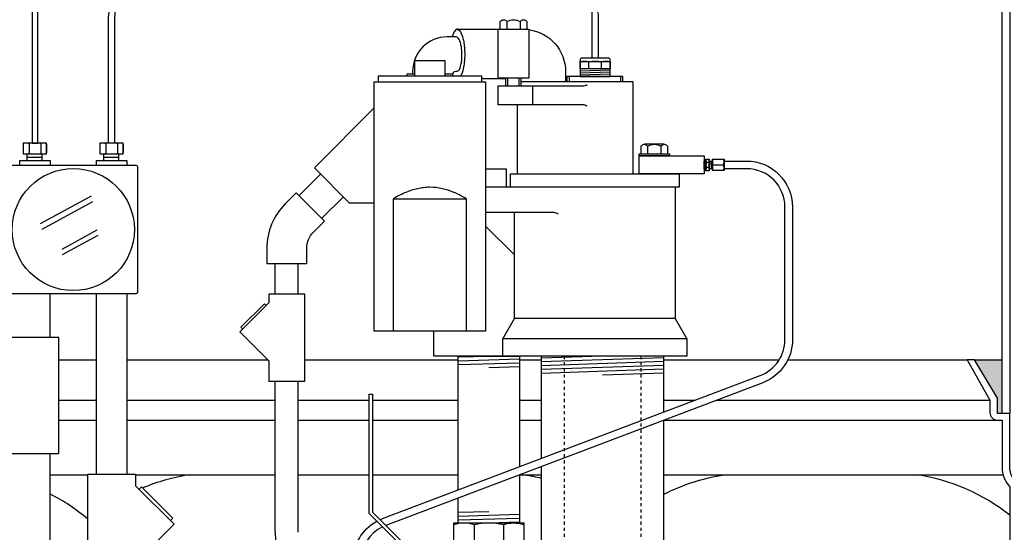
# Model space of a CAD drawing. Extents: x -169 to 6736, y -208 to 3022.
# Tile 500 of 656: x 5951 to 5983, y 376 to 393. Entities that reach past the tile are written whole.
import ezdxf

# ---------------------------------------------------------------- set-up
doc = ezdxf.new("R2010")
doc.units = 0
doc.header["$MEASUREMENT"] = 0
doc.header["$PDSIZE"] = 1
doc.linetypes.add('HIDDEN5', pattern=[0.05, 0.025, -0.025])
doc.layers.get('DEFPOINTS').update_dxf_attribs({"linetype": 'CONTINUOUS'})
for name, color, linetype in [('CONDUIT', 2, 'CONTINUOUS'), ('COPPER-TUBING', 2, 'CONTINUOUS'), ('DIM', 3, 'CONTINUOUS'), ('FRP-SUMP', 2, 'CONTINUOUS'), ('GALV-2-PIPE', 3, 'CONTINUOUS'), ('GALV-2-VALVE', 3, 'CONTINUOUS'), ('GALV-4-PIPE', 4, 'CONTINUOUS'), ('J-BOX', 2, 'CONTINUOUS'), ('PEAGRAVEL-HATCH', 3, 'CONTINUOUS'), ('PROBE', 2, 'CONTINUOUS'), ('SUB-PUMP', 4, 'CONTINUOUS')]:
    doc.layers.add(name, color=color, linetype=linetype)
doc.styles.add('SIMPLEX', font='simplex')
doc.dimstyles.new('DIM64', dxfattribs={"dimscale": 64, "dimtxt": 0.09375, "dimasz": 0.09375, "dimexe": 0.0625, "dimexo": 0.0625, "dimgap": 0.046875, "dimtad": 1, "dimdec": 4, "dimzin": 3, "dimdsep": 46, "dimlunit": 4, "dimtxsty": 'SIMPLEX', "dimcen": 0, "dimclrd": 256, "dimclre": 256, "dimclrt": 256, "dimadec": 0, "dimazin": 0, "dimtfac": 1, "dimtdec": 4, "dimtmove": 0, "dimatfit": 3, "dimfxl": 1, "dimfrac": 2, "dimtolj": 1, "dimtzin": 0, "dimarcsym": 0})

# ---------------------------------------------------------------- blocks, each defined once
blk = doc.blocks.new('A$C42A40330')
at = {"layer": 'GALV-2-VALVE', "color": 7, "linetype": 'Continuous'}
for p, q in [((-0.474, 4.274), (-0.474, 3.654)), ((0.474, 4.274), (0.474, 3.654)), ((2.05, 2.304), (2.045, 2.026)), ((2.064, 2.304), (2.059, 2.026)), ((-0.474, 0.056), (-0.474, 0.676)), ((0.474, 0.056), (0.474, 0.676))]:
    blk.add_line(p, q, dxfattribs=at)
at = {"layer": 'GALV-2-VALVE', "color": 2, "linetype": 'Continuous'}
for p, q in [((-1.369, 3.195), (1.369, 3.195)), ((1.806, 2.237), (2.037, 2.237)), ((1.806, 2.093), (2.037, 2.093)), ((-1.369, 1.135), (1.369, 1.135))]:
    blk.add_line(p, q, dxfattribs=at)
at = {"layer": 'GALV-2-VALVE', "linetype": 'Continuous'}
blk.add_line((1.806, 1.777), (1.682, 1.777), dxfattribs=at)
for points in [[(1.806, 1.777), (1.806, 2.553), (3.894, 4.641), (3.894, 8.535), (3.785, 8.535), (3.785, 4.686), (1.682, 2.584), (1.682, 1.777)], [(-1.147, 0.732), (1.147, 0.732), (1.147, 0), (-1.147, 0)]]:
    blk.add_lwpolyline(points, close=True, dxfattribs=at)
for points in [[(-1.147, 4.33), (1.147, 4.33), (1.147, 3.598), (-1.147, 3.598), (-1.147, 4.33)], [(-1.147, 3.598), (-1.369, 3.195), (-1.369, 1.135), (-1.147, 0.732)], [(1.806, 2.339), (2.037, 2.339), (2.037, 1.991), (1.806, 1.991)]]:
    blk.add_lwpolyline(points, dxfattribs=at)
at = {"layer": 'GALV-2-VALVE', "color": 7, "linetype": 'Continuous'}
for points in [[(-1.145, 4.274, -0.162986), (-0.474, 4.274, -0.117634), (0.474, 4.274, -0.167355), (1.145, 4.274)], [(1.145, 3.654, -0.167355), (0.474, 3.654, -0.117634), (-0.474, 3.654, -0.162986), (-1.145, 3.654)], [(-1.145, 0.676, -0.167355), (-0.474, 0.676, -0.117634), (0.474, 0.676, -0.162986), (1.145, 0.676)], [(1.145, 0.056, -0.162986), (0.474, 0.056, -0.117634), (-0.474, 0.056, -0.167355), (-1.145, 0.056)]]:
    blk.add_lwpolyline(points, format="xyb", dxfattribs=at)
at = {"layer": 'GALV-2-VALVE', "linetype": 'Continuous'}
for points in [[(1.147, 3.598), (1.369, 3.195), (1.369, 2.495, 0.378629), (1.369, 1.835), (1.369, 1.135), (1.147, 0.732)], [(1.682, 2.37), (1.494, 2.37, -0.414214), (1.369, 2.495)], [(1.682, 1.96), (1.494, 1.96, 0.414214), (1.369, 1.835)]]:
    blk.add_lwpolyline(points, format="xyb", dxfattribs=at)
at = {"layer": 'GALV-2-VALVE', "color": 2, "linetype": 'Continuous'}
blk.add_lwpolyline([(2.037, 2.304), (2.064, 2.304), (2.064, 2.026), (2.037, 2.026)], dxfattribs=at)
blk = doc.blocks.new('*D71')
at = {"layer": 'DEFPOINTS', "color": 0, "transparency": 16777216}
for p in [(5827.154, 410.007), (6443.911, 410.007), (5827.154, 136.516)]:
    blk.add_point(p, dxfattribs=at)
at = {"layer": 'DIM', "lineweight": -2, "transparency": 16777216}
for p, q in [((5827.154, 406.007), (5827.154, 132.516)), ((6443.911, 406.007), (6443.911, 132.516)), ((6437.911, 136.516), (5833.154, 136.516))]:
    blk.add_line(p, q, dxfattribs=at)
at = {"layer": 'DIM', "transparency": 16777216}
for points in [[(5833.154, 137.516), (5833.154, 135.516), (5827.154, 136.516)], [(6437.911, 137.516), (6437.911, 135.516), (6443.911, 136.516)]]:
    blk.add_solid(points, dxfattribs=at)
at = {"layer": 'DIM', "transparency": 16777216, "insert": (6135.532, 144.087), "char_height": 6, "attachment_point": 5, "style": 'SIMPLEX'}
blk.add_mtext('\\A1;51\'-4 3/4" (F.V. TANK SLAB)', dxfattribs=at)

msp = doc.modelspace()

# ---------------------------------------------------------------- hatches: boundary and pattern name
at = {"layer": 'FRP-SUMP'}
msp.add_hatch(color=256, dxfattribs=at).paths.add_polyline_path([(5983.41848, 381.7636), (5982.51848, 381.7636), (5983.26848, 380.5136), (5983.26848, 380.0136), (5983.41848, 380.0136)])
at = {"layer": 'PEAGRAVEL-HATCH'}
h = msp.add_hatch(dxfattribs=at)
h.set_pattern_fill('AR-SAND', color=256, scale=7.5, style=0)
h.set_pattern_definition([(37.5, (5978.663, 381.764), (-0.4725, 14.4512), [0, -11.4, 0, -12.75, 0, -12.1875]), (7.5, (5978.663, 381.764), (13.273, 21.166), [0, -6.15, 0, -10.275, 0, -3.9375]), (327.5, (5969.438, 381.764), (23.356, 0.0424), [0, -3.75, 0, -13.5, 0, -17.625]), (317.5, (5969.438, 381.764), (22.546, 6.5826), [0, -1.875, 0, -8.85, 0, -10.125])])
h.paths.add_polyline_path([(6012.53788, 401.87276), (5978.66318, 401.87276), (5978.66483, 397.18922, -0.00822165), (5982.87459, 395.34672, -0.33671624), (5984.11848, 393.70905), (5984.11848, 381.7636), (6012.53788, 381.7636)])

# ---------------------------------------------------------------- linework, layer by layer
at = {"layer": 'CONDUIT'}
for p, q in [((5961.22002, 387.82188), (5960.51292, 387.11477)), ((5961.96248, 387.07942), (5961.25538, 386.37231)), ((5959.74311, 383.90004), (5959.74311, 384.90004)), ((5960.49311, 383.90004), (5960.49311, 384.90004)), ((5952.41603, 382.48924), (5952.41603, 383.91614)), ((5953.9164, 378.03478), (5953.9164, 383.91614)), ((5954.9164, 378.03478), (5954.9164, 383.91614)), ((5959.74311, 376.13978), (5959.74311, 381.06662)), ((5960.49311, 376.13978), (5960.49311, 381.06662)), ((5952.41603, 374.25844), (5952.41603, 378.71135))]:
    msp.add_line(p, q, dxfattribs=at)
msp.add_lwpolyline([(5959.47054, 384.90004), (5960.77054, 384.90004), (5960.77054, 385.40005, -0.19891163), (5960.99021, 385.93037), (5961.34376, 386.28393), (5960.42453, 387.20316), (5960.07097, 386.84961, 0.19891237), (5959.47054, 385.40134), (5959.47054, 384.90004)], format="xyb", dxfattribs=at)
for points in [[(5959.53719, 383.61899), (5958.59435, 382.67615), (5959.53719, 381.73331), (5959.53719, 381.06662), (5960.70389, 381.06662), (5960.70389, 383.90004), (5959.53719, 383.90004)], [(5951.13823, 382.1145), (5949.88111, 380.85738), (5951.13823, 379.60026), (5951.13823, 378.71135), (5952.69383, 378.71135), (5952.69383, 382.48924), (5951.13823, 382.48924)], [(5955.19421, 377.66004), (5956.45132, 376.40293), (5955.19421, 375.14581), (5955.19421, 374.25689), (5953.6386, 374.25689), (5953.6386, 378.03478), (5955.19421, 378.03478)]]:
    msp.add_lwpolyline(points, close=True, dxfattribs=at)
for points in [[(5959.4488, 383.53059), (5959.38987, 383.58952), (5958.62382, 382.82347), (5958.68275, 382.76454)], [(5955.31206, 377.54219), (5955.39063, 377.62076), (5956.41204, 376.59935), (5956.33347, 376.52078)]]:
    msp.add_lwpolyline(points, dxfattribs=at)
msp.add_arc((5963.49311, 376.13978), 3.75, 180, 245.001014, dxfattribs=at)
at = {"layer": 'COPPER-TUBING', "color": 7}
for p, q in [((5973.74065, 388.24545), (5973.74907, 387.99545)), ((5973.87122, 388.19657), (5973.7807, 388.19657)), ((5973.87122, 388.03905), (5973.7807, 388.03905)), ((5973.92992, 388.24545), (5973.93834, 387.99545)), ((5974.00511, 388.12045), (5974.34532, 388.12045))]:
    msp.add_line(p, q, dxfattribs=at)
at = {"layer": 'COPPER-TUBING', "linetype": 'Continuous'}
msp.add_line((5973.98771, 388.24545), (5973.98771, 387.99545), dxfattribs=at)
for points in [[(5963.15682, 376.55226, -0.01509589), (5963.24048, 376.58692), (5975.53702, 381.25153, 0.31159034), (5976.34367, 382.42026), (5976.34367, 386.74545, 0.41421356), (5975.09367, 387.99545), (5974.36271, 387.99545), (5974.36271, 388.24545), (5975.0895, 388.24545, -0.41421356), (5976.5895, 386.74545), (5976.5895, 382.42026, -0.31159034), (5975.62152, 381.01778), (5963.3474, 376.36168)], [(5963.23828, 376.31612, 0.29004959), (5962.5225, 375.18602), (5962.5225, 373.5337), (5962.2725, 373.5337), (5962.2725, 375.18444, -0.27431245), (5963.05351, 376.5009, -0.27431245)]]:
    msp.add_lwpolyline(points, format="xyb", dxfattribs=at)
for points in [[(5973.77166, 388.24545), (5973.77166, 387.99545), (5973.71807, 387.99545), (5973.71807, 388.24545)], [(5973.98771, 388.24545), (5973.98771, 387.99545), (5973.88054, 387.99545), (5973.88054, 388.24545)], [(5973.98771, 388.30795), (5974.36271, 388.30795), (5974.36271, 387.93295), (5973.98771, 387.93295)]]:
    msp.add_lwpolyline(points, close=True, dxfattribs=at)
at = {"layer": 'COPPER-TUBING', "color": 7}
for points in [[(5973.7807, 388.30795, 0.16298639), (5973.7807, 388.19657, 0.11763439), (5973.7807, 388.03905, 0.16735506), (5973.7807, 387.92767)], [(5973.87122, 387.92767, 0.16735506), (5973.87122, 388.03905, 0.11763439), (5973.87122, 388.19657, 0.16298639), (5973.87122, 388.30795)], [(5974.00511, 387.93295, -0.18283313), (5974.00511, 388.12045, -0.18283313), (5974.00511, 388.30795)], [(5974.34532, 387.93295, 0.18283313), (5974.34532, 388.12045, 0.18283313), (5974.34532, 388.30795)]]:
    msp.add_lwpolyline(points, format="xyb", dxfattribs=at)
at = {"layer": 'COPPER-TUBING'}
msp.add_lwpolyline([(5973.88054, 388.30795), (5973.88054, 387.92767), (5973.77166, 387.92767), (5973.77166, 388.30795)], close=True, dxfattribs=at)
at = {"layer": 'FRP-SUMP', "color": 7, "linetype": 'Continuous'}
for p, q in [((5952.69383, 381.7636), (5953.9164, 381.7636)), ((5954.9164, 381.7636), (5959.5069, 381.7636)), ((5960.70389, 381.7636), (5965.70003, 381.7636)), ((5967.70003, 381.7636), (5968.40424, 381.7636)), ((5972.40424, 381.7636), (5976.15729, 381.7636)), ((5976.43813, 381.7636), (5982.28195, 381.7636)), ((5952.69383, 380.44837), (5953.9164, 380.44837)), ((5954.9164, 380.44837), (5959.74311, 380.44837)), ((5960.49311, 380.44837), (5962.80603, 380.44837)), ((5962.9154, 380.44837), (5965.70003, 380.44837)), ((5967.70003, 380.44837), (5968.40424, 380.44837)), ((5972.40424, 380.44837), (5973.41978, 380.44837)), ((5974.12047, 380.44837), (5983.01848, 380.44837)), ((5952.69383, 379.80001), (5953.9164, 379.80001)), ((5954.9164, 379.80001), (5959.74311, 379.80001)), ((5960.49311, 379.80001), (5962.80603, 379.80001)), ((5962.9154, 379.80001), (5965.70003, 379.80001)), ((5967.70003, 379.80001), (5968.40424, 379.80001)), ((5972.40424, 379.80001), (5983.26848, 379.80001))]:
    msp.add_line(p, q, dxfattribs=at)
at = {"layer": 'FRP-SUMP'}
msp.add_line((5982.51848, 381.7636), (5983.41848, 381.7636), dxfattribs=at)
at = {"layer": 'FRP-SUMP', "color": 7}
for p, q in [((5952.41603, 378.0136), (5953.6386, 378.0136)), ((5955.19421, 378.0136), (5959.74311, 378.0136)), ((5960.49311, 378.0136), (5962.80603, 378.0136)), ((5962.9154, 378.0136), (5965.70003, 378.0136)), ((5967.70003, 378.0136), (5968.40424, 378.0136)), ((5972.40424, 378.0136), (5983.45196, 378.0136))]:
    msp.add_line(p, q, dxfattribs=at)
at = {"layer": 'FRP-SUMP'}
msp.add_lwpolyline([(5983.66848, 393.70905), (5983.66848, 380.0136), (5983.41848, 380.0136), (5983.41848, 393.70905, 0.29672907)], format="xyb", dxfattribs=at)
msp.add_lwpolyline([(5983.66848, 356.01592), (5983.66848, 358.76592, -0.22167085), (5983.91848, 359.30211), (5983.91848, 377.72741, -0.22167085), (5983.66848, 378.2636), (5983.66848, 380.0136), (5983.41848, 380.0136), (5983.26848, 380.0136), (5983.26848, 380.5136), (5982.51848, 381.7636), (5982.28195, 381.7636), (5983.01848, 380.44837), (5983.01848, 380.05001, 0.41421356), (5983.26848, 379.80001), (5983.41848, 379.80001), (5983.41848, 378.2636, 0.18776323), (5983.66848, 377.62134), (5983.66848, 359.40818, 0.18776323), (5983.41848, 358.76592), (5983.41848, 356.01592), (5983.66848, 356.01592)], format="xyb", close=True, dxfattribs=at)
at = {"layer": 'FRP-SUMP', "color": 7}
for points in [[(5956.95575, 378.0136, 0.06265937), (5955.42545, 377.58593, 0.06265937)], [(5967.86696, 378.0136, -0.02150268), (5968.40424, 377.91007, -0.02150268)], [(5972.40424, 377.38492, -0.08149294), (5974.36696, 378.0136)], [(5953.6386, 376.57138, 0.05790471), (5952.41603, 377.38617, 0.05790471)]]:
    msp.add_lwpolyline(points, format="xyb", dxfattribs=at)
msp.add_arc((5979.70119, 371.7181), 6.36447, 51.438905, 81.557052, dxfattribs=at)
at = {"layer": 'GALV-2-PIPE', "color": 7}
for p, q in [((5965.70003, 381.85691), (5966.70003, 381.88816)), ((5965.70003, 381.73191), (5967.70003, 381.79441)), ((5965.70003, 381.60691), (5967.70003, 381.66941)), ((5966.70003, 381.51316), (5967.70003, 381.54441)), ((5966.70003, 376.81228), (5965.70003, 376.78103)), ((5967.70003, 376.71853), (5965.70003, 376.65603)), ((5967.70003, 376.59353), (5965.70003, 376.53103)), ((5967.70003, 376.46853), (5966.70003, 376.43728))]:
    msp.add_line(p, q, dxfattribs=at)
at = {"layer": 'GALV-2-PIPE', "linetype": 'Continuous'}
for points in [[(5965.70003, 377.51994), (5965.70003, 381.88816), (5967.70003, 381.88816), (5967.70003, 378.27862)], [(5967.70003, 378.01282), (5967.70003, 376.43728), (5965.70003, 376.43728), (5965.70003, 377.25413)]]:
    msp.add_lwpolyline(points, dxfattribs=at)
at = {"layer": 'GALV-4-PIPE', "color": 7}
for p, q in [((5970.40424, 381.88816), (5968.40424, 381.82079)), ((5972.40424, 381.83045), (5968.40424, 381.69572)), ((5972.40424, 381.70538), (5968.40424, 381.57065)), ((5972.40424, 381.58031), (5968.40424, 381.44558)), ((5972.40424, 381.45524), (5968.40424, 381.32051)), ((5972.40424, 381.33017), (5970.40424, 381.2628))]:
    msp.add_line(p, q, dxfattribs=at)
at = {"layer": 'GALV-4-PIPE'}
for points in [[(5972.40424, 380.06313), (5972.40424, 381.88816), (5968.40424, 381.88816), (5968.40424, 378.54576)], [(5968.40424, 378.27996), (5968.40424, 358.51595), (5972.40424, 358.51595), (5972.40424, 379.79733)]]:
    msp.add_lwpolyline(points, dxfattribs=at)
at = {"layer": 'J-BOX', "color": 7}
for p, q in [((5952.10205, 386.20342), (5953.75444, 387.10877)), ((5952.14762, 386.02205), (5953.80001, 386.9274)), ((5952.80297, 385.37476), (5953.94233, 385.99902)), ((5952.81426, 385.19339), (5953.97216, 385.82781))]:
    msp.add_line(p, q, dxfattribs=at)
at = {"layer": 'J-BOX'}
msp.add_lwpolyline([(5951.07184, 383.9717), (5951.07184, 388.04933, -0.41421356), (5951.1274, 388.10489), (5955.20504, 388.10489, -0.41421356), (5955.26059, 388.04933), (5955.26059, 383.9717, -0.41421356), (5955.20504, 383.91614), (5951.1274, 383.91614, -0.41421356)], format="xyb", close=True, dxfattribs=at)
msp.add_circle((5953.16622, 386.01052), 1.98948, dxfattribs=at)
at = {"layer": 'PROBE', "color": 8}
for p, q in [((5970.16433, 391.25385), (5969.67254, 391.23728)), ((5970.65613, 391.20795), (5969.67254, 391.17482)), ((5970.65613, 391.14119), (5969.67254, 391.10806)), ((5970.65613, 391.07873), (5969.67254, 391.0456)), ((5970.65613, 391.01612), (5970.16433, 390.99956))]:
    msp.add_line(p, q, dxfattribs=at)
at = {"layer": 'PROBE', "color": 7}
for p, q in [((5969.96063, 391.27795), (5969.96063, 391.46735)), ((5970.36804, 391.27795), (5970.36804, 391.46735)), ((5951.66656, 388.37215), (5952.15541, 388.37215)), ((5954.16189, 388.37215), (5954.65074, 388.37215))]:
    msp.add_line(p, q, dxfattribs=at)
at = {"layer": 'PROBE'}
for p, q in [((5951.66656, 388.26654), (5951.66656, 388.47775)), ((5952.15541, 388.26654), (5952.15541, 388.47775)), ((5954.16189, 388.26654), (5954.16189, 388.47775)), ((5954.65074, 388.26654), (5954.65074, 388.47775))]:
    msp.add_line(p, q, dxfattribs=at)
for points in [[(5962.50511, 407.91707), (5962.50511, 407.91707), (5962.50511, 408.10791, 0.41421356), (5960.81761, 409.79541), (5958.54279, 409.79541, 0.1316525), (5957.04279, 409.39348), (5953.32733, 407.24836, 0.26794919), (5951.82733, 404.65029), (5951.82733, 388.82794), (5952.01483, 388.82794), (5952.01483, 404.54203, -0.26794919), (5953.51483, 407.14011), (5957.09303, 409.20598, -0.1316525), (5958.59303, 409.60791), (5960.81761, 409.60791, -0.41421356), (5962.31761, 408.10791), (5962.31761, 407.91707)], [(5954.31761, 388.82794), (5954.31761, 392.94035, -0.40047434), (5956.55271, 395.0341), (5968.16433, 395.0341, -0.41421356), (5970.25808, 392.94035), (5970.25808, 391.59846), (5970.07058, 391.59846), (5970.07058, 392.94035, 0.41421356), (5968.16433, 394.8466), (5956.55271, 394.8466, 0.39914995), (5954.50511, 392.94035), (5954.50511, 388.82794)]]:
    msp.add_lwpolyline(points, format="xyb", close=True, dxfattribs=at)
msp.add_lwpolyline([(5970.65613, 390.99956), (5970.65613, 391.53596, 0.41421356), (5970.59363, 391.59846), (5969.73504, 391.59846, 0.41421356), (5969.67254, 391.53596), (5969.67254, 390.99956), (5970.65613, 390.99956)], format="xyb", dxfattribs=at)
at = {"layer": 'PROBE', "color": 7}
for points in [[(5970.65613, 391.46735, 0.16735506), (5970.36804, 391.46735, 0.11763439), (5969.96063, 391.46735, 0.16298639), (5969.67254, 391.46735)], [(5969.67254, 391.27795, 0.16298639), (5969.96063, 391.27795, 0.11763439), (5970.36804, 391.27795, 0.16735506), (5970.65613, 391.27795)], [(5951.56707, 388.82794, 0.41421356), (5951.53582, 388.79669), (5951.53582, 388.509, 0.41421356), (5951.56707, 388.47775)], [(5951.69468, 388.82794, -0.41421356), (5951.72593, 388.79669), (5951.72593, 388.509, -0.41421356), (5951.69468, 388.47775)], [(5951.75718, 388.82794, 0.41421356), (5951.72593, 388.79669), (5951.72593, 388.509, 0.41421356), (5951.75718, 388.47775)], [(5952.07489, 388.82794, -0.41421356), (5952.10614, 388.79669), (5952.10614, 388.509, -0.41421356), (5952.07489, 388.47775)], [(5952.13739, 388.82794, 0.41421356), (5952.10614, 388.79669), (5952.10614, 388.509, 0.41421356), (5952.13739, 388.47775)], [(5952.265, 388.82794, -0.41421356), (5952.29625, 388.79669), (5952.29625, 388.509, -0.41421356), (5952.265, 388.47775)], [(5954.06239, 388.82794, 0.41421356), (5954.03114, 388.79669), (5954.03114, 388.509, 0.41421356), (5954.06239, 388.47775)], [(5954.19, 388.82794, -0.41421356), (5954.22125, 388.79669), (5954.22125, 388.509, -0.41421356), (5954.19, 388.47775)], [(5954.2525, 388.82794, 0.41421356), (5954.22125, 388.79669), (5954.22125, 388.509, 0.41421356), (5954.2525, 388.47775)], [(5954.57022, 388.82794, -0.41421356), (5954.60147, 388.79669), (5954.60147, 388.509, -0.41421356), (5954.57022, 388.47775)], [(5954.63272, 388.82794, 0.41421356), (5954.60147, 388.79669), (5954.60147, 388.509, 0.41421356), (5954.63272, 388.47775)], [(5954.76032, 388.82794, -0.41421356), (5954.79157, 388.79669), (5954.79157, 388.509, -0.41421356), (5954.76032, 388.47775)]]:
    msp.add_lwpolyline(points, format="xyb", dxfattribs=at)
at = {"layer": 'PROBE'}
for points in [[(5969.67254, 391.49074), (5970.65613, 391.49074), (5970.65613, 391.25385), (5969.67254, 391.25385)], [(5952.29625, 388.82794), (5951.53582, 388.82794), (5951.53582, 388.47775), (5952.29625, 388.47775)], [(5954.79157, 388.82794), (5954.03114, 388.82794), (5954.03114, 388.47775), (5954.79157, 388.47775)]]:
    msp.add_lwpolyline(points, close=True, dxfattribs=at)
for points in [[(5951.42424, 388.10904), (5951.42424, 388.26654), (5952.40783, 388.26654), (5952.40783, 388.10489)], [(5953.92461, 388.10904), (5953.92461, 388.26654), (5954.9082, 388.26654), (5954.9082, 388.10489)]]:
    msp.add_lwpolyline(points, dxfattribs=at)
at = {"layer": 'PROBE', "linetype": 'Continuous'}
for centre in [(5952.265, 388.509), (5954.76032, 388.509)]:
    msp.add_arc(centre, 0.03125, 270, 360, dxfattribs=at)
at = {"layer": 'SUB-PUMP', "color": 3, "linetype": 'Continuous'}
for p, q in [((5967.28915, 392.79125), (5967.28915, 392.54165)), ((5967.72216, 392.79125), (5967.72216, 392.54165)), ((5965.52925, 391.07565), (5965.27925, 391.07565)), ((5967.25566, 390.92165), (5966.46675, 390.92165)), ((5967.25566, 390.69565), (5967.25566, 390.95165)), ((5967.75566, 390.69565), (5967.75566, 390.95165)), ((5968.12939, 390.07565), (5968.12939, 390.69565)), ((5967.63835, 387.82565), (5967.63835, 390.07565)), ((5971.87272, 388.72735), (5971.87272, 388.47775)), ((5972.30573, 388.72735), (5972.30573, 388.47775)), ((5966.59175, 386.12465), (5967.53425, 385.18215))]:
    msp.add_line(p, q, dxfattribs=at)
at = {"layer": 'SUB-PUMP', "color": 2, "linetype": 'Continuous'}
for p, q in [((5967.32266, 390.69565), (5967.32266, 390.95165)), ((5967.68866, 390.69565), (5967.68866, 390.95165)), ((5969.31824, 390.99956), (5969.31824, 390.82565)), ((5970.99024, 390.99956), (5970.99024, 390.82565)), ((5972.41398, 388.78975), (5971.76446, 388.78975))]:
    msp.add_line(p, q, dxfattribs=at)
at = {"layer": 'SUB-PUMP', "linetype": 'Continuous'}
for p, q in [((5972.77424, 385.11315), (5972.78067, 385.11315)), ((5972.77424, 383.10634), (5967.53425, 383.10634)), ((5973.15424, 382.44816), (5967.15424, 382.44816))]:
    msp.add_line(p, q, dxfattribs=at)
at = {"layer": 'SUB-PUMP', "color": 1, "linetype": 'HIDDEN5'}
for p, q in [((5969.15424, 381.88816), (5969.15424, 260.51592)), ((5971.65424, 381.88816), (5971.65424, 260.51592))]:
    msp.add_line(p, q, dxfattribs=at)
at = {"layer": 'SUB-PUMP', "color": 3, "linetype": 'Continuous'}
for points in [[(5967.07265, 392.54164), (5967.07265, 392.79125, -0.57642433), (5967.28915, 392.79125, -0.28821354), (5967.72217, 392.79125, -0.57642486), (5967.93867, 392.79125), (5967.93867, 392.54164)], [(5968.00566, 392.52888, -0.37487613), (5969.19835, 391.16164), (5969.19835, 390.82564)], [(5969.90295, 390.03044, 0.15391481), (5969.75956, 390.07565), (5967.00566, 390.07565), (5967.00566, 390.69565), (5969.75956, 390.69565, 0.15391517), (5969.90295, 390.74086)], [(5971.65621, 388.47775), (5971.65621, 388.72735, -0.57642433), (5971.87272, 388.72735, -0.28821354), (5972.30573, 388.72735, -0.57642486), (5972.52223, 388.72735), (5972.52223, 388.47775)]]:
    msp.add_lwpolyline(points, format="xyb", dxfattribs=at)
for points in [[(5965.67755, 392.53951), (5965.67259, 392.54038), (5965.61847, 392.5116), (5965.5723, 392.45399), (5965.53636, 392.3829), (5965.50979, 392.31034), (5965.50446, 392.29165)], [(5965.67094, 392.53951), (5965.6759, 392.54038), (5965.73002, 392.5116), (5965.77619, 392.45399), (5965.81213, 392.3829), (5965.83871, 392.31034), (5965.85796, 392.24271), (5965.8719, 392.18225), (5965.8821, 392.12912), (5965.88968, 392.08258), (5965.89539, 392.04165), (5965.89976, 392.00541), (5965.90315, 391.97302), (5965.90582, 391.94378), (5965.90792, 391.91713), (5965.9096, 391.89258), (5965.91094, 391.86976), (5965.912, 391.84833), (5965.91285, 391.82802), (5965.9135, 391.80861), (5965.91399, 391.78987), (5965.91433, 391.77165), (5965.91455, 391.75376), (5965.91464, 391.73606), (5965.91461, 391.7184), (5965.91446, 391.70062), (5965.91418, 391.68259), (5965.91376, 391.66413), (5965.91319, 391.64508), (5965.91245, 391.62525), (5965.9115, 391.60441), (5965.91031, 391.58232), (5965.90881, 391.55868), (5965.90693, 391.53313), (5965.90457, 391.50525), (5965.90156, 391.47452), (5965.89772, 391.44029), (5965.89273, 391.40182), (5965.88617, 391.35821), (5965.87739, 391.30849), (5965.86549, 391.25175), (5965.84912, 391.1876), (5965.82648, 391.11701), (5965.79544, 391.04405), (5965.77852, 391.01314)], [(5965.67495, 392.54165), (5968.00566, 392.54165), (5968.00566, 390.95165), (5967.00566, 390.95165)], [(5967.00566, 390.92165), (5967.00566, 392.54165)], [(5965.27925, 391.01315), (5965.27925, 391.51315), (5964.27925, 391.51315), (5964.27925, 391.01315)], [(5966.46675, 390.82565), (5966.46675, 391.01315), (5963.09175, 391.01315), (5963.09175, 390.82565)], [(5964.27925, 391.07565), (5964.02925, 391.07565), (5964.02925, 391.01315)], [(5971.06524, 390.82565), (5971.06524, 390.99956), (5969.24324, 390.99956), (5969.24324, 390.82565)], [(5971.40424, 387.82565), (5971.40424, 390.82565), (5967.75566, 390.82565)], [(5962.96675, 386.87613), (5962.16577, 386.87612), (5961.01673, 388.02517), (5962.96675, 389.97519)], [(5971.59371, 388.41525), (5973.71807, 388.41525), (5973.71807, 387.82565), (5971.59371, 387.82565), (5971.59371, 388.41525)], [(5967.27924, 387.38815), (5967.27924, 387.98215), (5966.59175, 387.98215)], [(5967.15424, 381.88816), (5964.90425, 381.88816), (5964.90425, 382.70065)]]:
    msp.add_lwpolyline(points, dxfattribs=at)
at = {"layer": 'SUB-PUMP', "color": 2, "linetype": 'Continuous'}
msp.add_lwpolyline([(5965.52925, 391.01315), (5965.52925, 391.0779, -0.41421356), (5965.623, 391.17165), (5965.66178, 391.17165), (5965.67152, 391.17272), (5965.70852, 391.1934), (5965.7396, 391.23388), (5965.76343, 391.28354), (5965.78075, 391.33407), (5965.79308, 391.3811), (5965.80185, 391.42308), (5965.80814, 391.45996), (5965.8127, 391.49224), (5965.81606, 391.5206), (5965.81856, 391.54572), (5965.82044, 391.56816), (5965.82186, 391.5884), (5965.82294, 391.60686), (5965.82374, 391.62385), (5965.82434, 391.63965), (5965.82477, 391.65447), (5965.82506, 391.66852), (5965.82523, 391.68195), (5965.8253, 391.69491), (5965.82527, 391.70751), (5965.82516, 391.71988), (5965.82497, 391.73211), (5965.8247, 391.74432), (5965.82434, 391.75661), (5965.82389, 391.76907), (5965.82333, 391.78182), (5965.82266, 391.79498), (5965.82187, 391.80868), (5965.82091, 391.82307), (5965.81977, 391.83832), (5965.81839, 391.85464), (5965.81672, 391.87227), (5965.81469, 391.89151), (5965.81217, 391.91271), (5965.80902, 391.93631), (5965.80502, 391.96283), (5965.79986, 391.99288), (5965.79308, 392.02712), (5965.78403, 392.06617), (5965.77179, 392.11028), (5965.75512, 392.15874), (5965.73262, 392.20873), (5965.70326, 392.25388), (5965.66758, 392.28428), (5965.63749, 392.29165), (5965.33925, 392.29165, 0.41421341), (5964.21925, 391.17165), (5964.21925, 391.07565)], format="xyb", dxfattribs=at)
at = {"layer": 'SUB-PUMP', "linetype": 'Continuous'}
msp.add_lwpolyline([(5966.59175, 390.82565), (5966.59175, 382.70065), (5962.96675, 382.70065), (5962.96675, 390.82565)], close=True, dxfattribs=at)
at = {"layer": 'SUB-PUMP', "color": 3, "linetype": 'Continuous'}
msp.add_lwpolyline([(5971.59371, 388.47775), (5972.58473, 388.47775), (5972.58473, 388.41525), (5971.59371, 388.41525)], close=True, dxfattribs=at)
at = {"layer": 'SUB-PUMP', "linetype": 'Continuous'}
for points in [[(5967.40424, 387.38815), (5967.40424, 387.82565), (5972.90424, 387.82565), (5972.90424, 387.38815), (5966.59175, 387.38815)], [(5972.77424, 387.38815), (5972.77424, 383.10634), (5973.15424, 382.44816), (5973.15424, 381.88816), (5967.15424, 381.88816), (5967.15424, 382.44816), (5967.53425, 383.10633), (5967.53425, 386.56215)]]:
    msp.add_lwpolyline(points, dxfattribs=at)
at = {"layer": 'SUB-PUMP', "color": 5, "linetype": 'Continuous'}
msp.add_lwpolyline([(5965.96015, 387.01365), (5965.91779, 387.04401), (5965.8728, 387.06609), (5965.8295, 387.09348), (5965.78412, 387.11431), (5965.74103, 387.14239), (5965.69533, 387.16221), (5965.64976, 387.18247), (5965.6045, 387.20368), (5965.5587, 387.22322), (5965.51259, 387.24176), (5965.46618, 387.25934), (5965.41945, 387.27594), (5965.3724, 387.29153), (5965.325, 387.30603), (5965.27732, 387.3196), (5965.22931, 387.33217), (5965.18086, 387.34336), (5965.13225, 387.35402), (5965.08226, 387.36036), (5965.0328, 387.36836), (5964.98352, 387.37692), (5964.93419, 387.38532), (5964.88189, 387.38438), (5964.77925, 387.38865), (5964.72622, 387.39188), (5964.67636, 387.38514), (5964.62491, 387.38343), (5964.57553, 387.37516), (5964.52432, 387.3727), (5964.47547, 387.36276), (5964.42659, 387.35294), (5964.37763, 387.34338), (5964.32923, 387.33205), (5964.28118, 387.31961), (5964.23347, 387.3061), (5964.1861, 387.29154), (5964.13905, 387.27594), (5964.09237, 387.2592), (5964.04589, 387.2418), (5963.99974, 387.22338), (5963.95399, 387.2037), (5963.90829, 387.18388), (5963.86416, 387.1591), (5963.819, 387.13756), (5963.77369, 387.11649), (5963.72826, 387.09581), (5963.68594, 387.06531), (5963.59835, 387.01365)], dxfattribs=at)
msp.add_lwpolyline([(5963.59835, 382.70065), (5963.59835, 387.01365), (5965.96015, 387.01365), (5965.96015, 382.70065)], close=True, dxfattribs=at)
at = {"layer": 'SUB-PUMP', "linetype": 'Continuous'}
msp.add_lwpolyline([(5968.95983, 386.51369, 0.15963894), (5968.8119, 386.56215), (5966.59175, 386.56215)], format="xyb", dxfattribs=at)

# ---------------------------------------------------------------- block references
at = {"layer": 'GALV-2-VALVE', "linetype": 'Continuous', "xscale": -1}
msp.add_blockref('A$C42A40330', (5966.70003, 372.10728), dxfattribs=at)

# ---------------------------------------------------------------- dimensions: what is measured, and where the dimension line sits
at = {"layer": 'DIM'}
dim = msp.add_linear_dim(base=(5827.15422, 136.51592), p1=(6443.9106, 410.00736), p2=(5827.15422, 410.00736), angle=180, text='<> (F.V. TANK SLAB)', dimstyle='DIM64', dxfattribs=at)
dim.commit()
dim.dimension.update_dxf_attribs({"geometry": '*D71', "text_midpoint": (6135.53241, 144.08735)})

doc.saveas('drawing.dxf')
